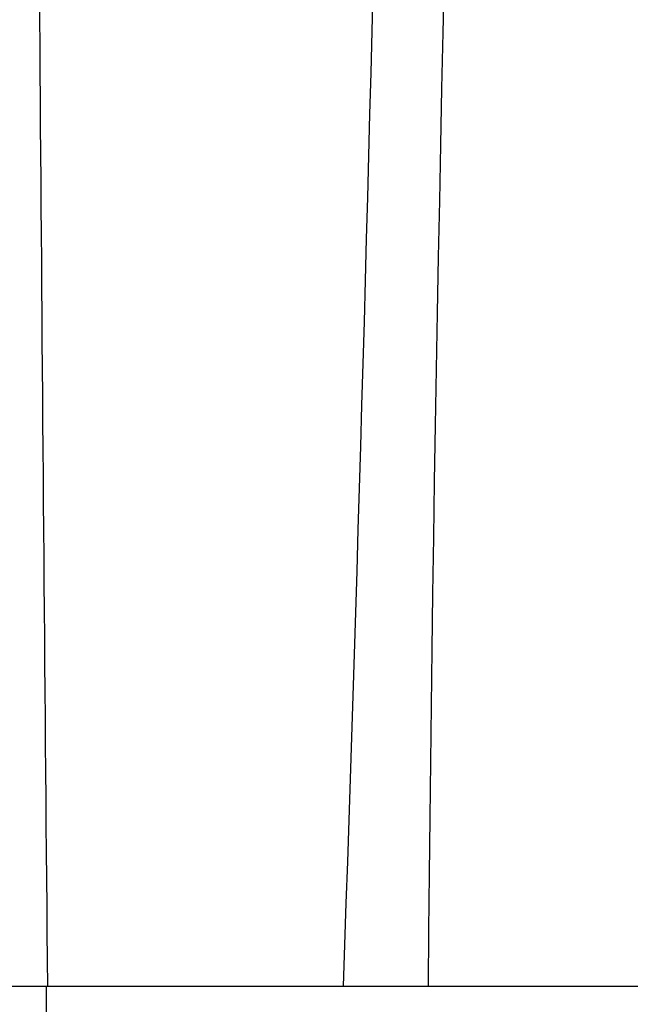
# Paper-space layout 'Sheet' of a CAD drawing. Header units: inches. Extents: x 0.2 to 10.8, y 0.2 to 8.3.
# Tile 257 of 545: x 3.192 to 3.311, y 7.134 to 7.325. Entities that reach past the tile are written whole.
import ezdxf

# ---------------------------------------------------------------- set-up
doc = ezdxf.new("R2010")
doc.units = ezdxf.units.IN
doc.header["$MEASUREMENT"] = 0
doc.layers.get('0').update_dxf_attribs({"lineweight": 5})

psp = doc.layouts.new('Sheet')

# ---------------------------------------------------------------- linework, layer by layer
at = {"color": 0, "linetype": 'ByBlock', "lineweight": -3}
for p, q in [((3.081363, 7.137269), (3.913363, 7.137269)), ((3.197363, 7.137269), (3.197363, 7.129269))]:
    psp.add_line(p, q, dxfattribs=at)
psp.add_arc((138.693554, 8.334095), 135.501238, 180.36454254, 180.50607549, dxfattribs=at)
for points in [[(3.271763, 7.137269), (3.273617, 7.370194), (3.283596, 7.603022), (3.284252, 7.835952)], [(3.255217, 7.137269), (3.261318, 7.309616), (3.264548, 7.482058), (3.267471, 7.654488)]]:
    psp.add_open_spline(points, degree=3, dxfattribs=at)

doc.saveas('drawing.dxf')
